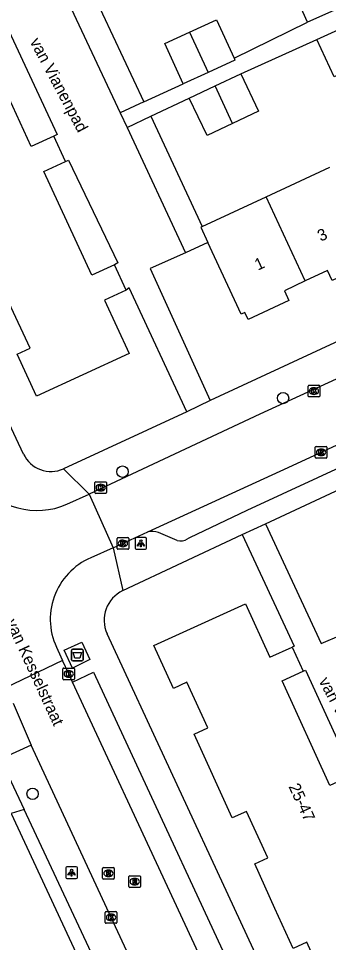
# Model space of a CAD drawing. Extents: x 160037 to 160839, y 385326 to 386441.
# Drawn here: x 160512.9 to 160539.4, y 385997.1 to 386076.3 of the extents above; entities that cross this region are included whole.
import ezdxf

# ---------------------------------------------------------------- set-up
doc = ezdxf.new("R2010")
doc.units = 0
for name, color, linetype in [('IMGEO_Afval_apart_plaats', 7, 'Continuous'), ('IMGEO_Boom', 7, 'Continuous'), ('IMGEO_Kolk', 7, 'Continuous'), ('IMGEO_Lichtpunt', 7, 'Continuous'), ('IMGEO_Openbare_ruimte_label', 7, 'Continuous'), ('IMGEO_Pand', 7, 'Continuous'), ('IMGEO_Pand_nummerreeks', 7, 'Continuous'), ('IMGEO_Rijbaan_lokaal_open', 7, 'Continuous'), ('IMGEO_Rioolput', 7, 'Continuous'), ('IMGEO_Voetpad_gesloten', 7, 'Continuous'), ('IMGEO_Voetpad_halfverhard', 7, 'Continuous'), ('IMGEO_Voetpad_open', 7, 'Continuous')]:
    doc.layers.add(name, color=color, linetype=linetype)

msp = doc.modelspace()

# ---------------------------------------------------------------- linework, layer by layer
at = {"layer": 'IMGEO_Afval_apart_plaats'}
for p, q in [((160517.411, 386021.305), (160517.411, 386022.105)), ((160517.411, 386022.105), (160517.411, 386021.305)), ((160517.511, 386022.205), (160518.301, 386022.205)), ((160518.301, 386022.205), (160517.511, 386022.205)), ((160518.401, 386022.105), (160518.401, 386021.305)), ((160518.401, 386021.305), (160518.401, 386022.105)), ((160518.301, 386021.205), (160517.511, 386021.205)), ((160517.511, 386021.205), (160518.301, 386021.205))]:
    msp.add_line(p, q, dxfattribs=at)
msp.add_lwpolyline([(160517.554, 386021.919), (160518.258, 386021.919), (160518.109, 386021.449), (160517.703, 386021.449), (160517.554, 386021.919)], dxfattribs=at)
for centre, start, end in [((160517.511, 386022.105), 90, 180), ((160517.511, 386022.105), 90, 180), ((160518.301, 386022.105), 0, 90), ((160518.301, 386022.105), 360, 90), ((160517.511, 386021.305), 180, 270), ((160517.511, 386021.305), 180, 270), ((160518.301, 386021.305), 270, 0), ((160518.301, 386021.305), 270, 0)]:
    msp.add_arc(centre, 0.1, start, end, dxfattribs=at)
at = {"layer": 'IMGEO_Boom'}
for centre in [(160535.544, 386043.732), (160521.779, 386037.421), (160514.075, 386009.813)]:
    msp.add_circle(centre, 0.489, dxfattribs=at)
at = {"layer": 'IMGEO_Kolk'}
for p, q in [((160537.693, 386043.903), (160537.693, 386044.755)), ((160537.768, 386044.829), (160538.62, 386044.829)), ((160538.181, 386044.609), (160538.206, 386044.609)), ((160538.694, 386044.755), (160538.694, 386043.903)), ((160538.62, 386043.829), (160537.768, 386043.829)), ((160538.204, 386044.049), (160538.179, 386044.049)), ((160538.304, 386038.656), (160538.304, 386039.508)), ((160538.379, 386039.582), (160539.231, 386039.582)), ((160538.792, 386039.362), (160538.817, 386039.362)), ((160539.305, 386039.508), (160539.305, 386038.656)), ((160539.231, 386038.582), (160538.379, 386038.582)), ((160538.815, 386038.802), (160538.79, 386038.802)), ((160519.413, 386035.632), (160519.413, 386036.484)), ((160519.488, 386036.558), (160520.34, 386036.558)), ((160519.924, 386035.778), (160519.899, 386035.778)), ((160519.901, 386036.338), (160519.926, 386036.338)), ((160520.414, 386036.484), (160520.414, 386035.632)), ((160520.34, 386035.558), (160519.488, 386035.558)), ((160521.317, 386030.842), (160521.317, 386031.694)), ((160521.392, 386031.768), (160522.244, 386031.768)), ((160521.805, 386031.548), (160521.83, 386031.548)), ((160522.318, 386031.694), (160522.318, 386030.842)), ((160522.244, 386030.768), (160521.392, 386030.768)), ((160521.828, 386030.988), (160521.803, 386030.988)), ((160516.667, 386019.667), (160516.667, 386020.519)), ((160516.742, 386020.593), (160517.594, 386020.593)), ((160517.155, 386020.373), (160517.18, 386020.373)), ((160517.668, 386020.519), (160517.668, 386019.667)), ((160517.594, 386019.593), (160516.742, 386019.593)), ((160517.178, 386019.813), (160517.153, 386019.813)), ((160520.296, 385998.795), (160520.296, 385999.647)), ((160520.371, 385999.721), (160521.223, 385999.721)), ((160520.784, 385999.501), (160520.809, 385999.501)), ((160521.297, 385999.647), (160521.297, 385998.795)), ((160521.223, 385998.721), (160520.371, 385998.721)), ((160520.807, 385998.941), (160520.782, 385998.941))]:
    msp.add_line(p, q, dxfattribs=at)
for points in [[(160537.693, 386043.903), (160537.693, 386044.755)], [(160537.768, 386044.829), (160538.62, 386044.829)], [(160538.014, 386044.529), (160538.137, 386044.529), (160538.137, 386044.378), (160538.267, 386044.529), (160538.431, 386044.529), (160538.285, 386044.378), (160538.438, 386044.129), (160538.286, 386044.129), (160538.201, 386044.293), (160538.137, 386044.226), (160538.137, 386044.129), (160538.014, 386044.129), (160538.014, 386044.529)], [(160538.694, 386044.755), (160538.694, 386043.903)], [(160538.62, 386043.829), (160537.768, 386043.829)], [(160538.304, 386038.656), (160538.304, 386039.508)], [(160538.379, 386039.582), (160539.231, 386039.582)], [(160538.625, 386039.282), (160538.748, 386039.282), (160538.748, 386039.131), (160538.878, 386039.282), (160539.042, 386039.282), (160538.896, 386039.131), (160539.049, 386038.882), (160538.897, 386038.882), (160538.812, 386039.046), (160538.748, 386038.979), (160538.748, 386038.882), (160538.625, 386038.882), (160538.625, 386039.282)], [(160539.305, 386039.508), (160539.305, 386038.656)], [(160539.231, 386038.582), (160538.379, 386038.582)], [(160519.413, 386035.632), (160519.413, 386036.484)], [(160519.488, 386036.558), (160520.34, 386036.558)], [(160519.734, 386036.258), (160519.857, 386036.258), (160519.857, 386036.107), (160519.987, 386036.258), (160520.151, 386036.258), (160520.005, 386036.107), (160520.158, 386035.858), (160520.006, 386035.858), (160519.921, 386036.022), (160519.857, 386035.955), (160519.857, 386035.858), (160519.734, 386035.858), (160519.734, 386036.258)], [(160520.414, 386036.484), (160520.414, 386035.632)], [(160520.34, 386035.558), (160519.488, 386035.558)], [(160521.317, 386030.842), (160521.317, 386031.694)], [(160521.392, 386031.768), (160522.244, 386031.768)], [(160521.638, 386031.468), (160521.761, 386031.468), (160521.761, 386031.317), (160521.891, 386031.468), (160522.055, 386031.468), (160521.909, 386031.317), (160522.062, 386031.068), (160521.91, 386031.068), (160521.825, 386031.232), (160521.761, 386031.165), (160521.761, 386031.068), (160521.638, 386031.068), (160521.638, 386031.468)], [(160522.318, 386031.694), (160522.318, 386030.842)], [(160522.244, 386030.768), (160521.392, 386030.768)], [(160516.667, 386019.667), (160516.667, 386020.519)], [(160516.742, 386020.593), (160517.594, 386020.593)], [(160516.988, 386020.293), (160517.111, 386020.293), (160517.111, 386020.142), (160517.241, 386020.293), (160517.405, 386020.293), (160517.259, 386020.142), (160517.412, 386019.893), (160517.26, 386019.893), (160517.175, 386020.057), (160517.111, 386019.99), (160517.111, 386019.893), (160516.988, 386019.893), (160516.988, 386020.293)], [(160517.668, 386020.519), (160517.668, 386019.667)], [(160517.594, 386019.593), (160516.742, 386019.593)], [(160520.296, 385998.795), (160520.296, 385999.647)], [(160520.371, 385999.721), (160521.223, 385999.721)], [(160520.617, 385999.421), (160520.74, 385999.421), (160520.74, 385999.27), (160520.87, 385999.421), (160521.034, 385999.421), (160520.888, 385999.27), (160521.041, 385999.021), (160520.889, 385999.021), (160520.804, 385999.185), (160520.74, 385999.118), (160520.74, 385999.021), (160520.617, 385999.021), (160520.617, 385999.421)], [(160521.297, 385999.647), (160521.297, 385998.795)], [(160521.223, 385998.721), (160520.371, 385998.721)]]:
    msp.add_lwpolyline(points, dxfattribs=at)
for centre, start, end in [((160537.77, 386044.753), 91.55205, 178.44795), ((160537.77, 386044.753), 91.55205, 178.44795), ((160538.618, 386044.753), 1.55205, 88.44795), ((160538.618, 386044.753), 1.55205, 88.44795), ((160537.77, 386043.905), 181.55205, 268.44795), ((160537.77, 386043.905), 181.55205, 268.44795), ((160538.618, 386043.905), 271.55205, 358.44795), ((160538.618, 386043.905), 271.55205, 358.44795), ((160538.381, 386039.506), 91.55205, 178.44795), ((160538.381, 386039.506), 91.55205, 178.44795), ((160539.229, 386039.506), 1.55205, 88.44795), ((160539.229, 386039.506), 1.55205, 88.44795), ((160538.381, 386038.658), 181.55205, 268.44795), ((160538.381, 386038.658), 181.55205, 268.44795), ((160539.229, 386038.658), 271.55205, 358.44795), ((160539.229, 386038.658), 271.55205, 358.44795), ((160519.49, 386036.482), 91.55205, 178.44795), ((160519.49, 386036.482), 91.55205, 178.44795), ((160520.338, 386036.482), 1.55205, 88.44795), ((160520.338, 386036.482), 1.55205, 88.44795), ((160519.49, 386035.634), 181.55205, 268.44795), ((160519.49, 386035.634), 181.55205, 268.44795), ((160520.338, 386035.634), 271.55205, 358.44795), ((160520.338, 386035.634), 271.55205, 358.44795), ((160521.394, 386031.692), 91.55205, 178.44795), ((160521.394, 386031.692), 91.55205, 178.44795), ((160522.242, 386031.692), 1.55205, 88.44795), ((160522.242, 386031.692), 1.55205, 88.44795), ((160521.394, 386030.844), 181.55205, 268.44795), ((160521.394, 386030.844), 181.55205, 268.44795), ((160522.242, 386030.844), 271.55205, 358.44795), ((160522.242, 386030.844), 271.55205, 358.44795), ((160516.744, 386020.517), 91.55205, 178.44795), ((160516.744, 386020.517), 91.55205, 178.44795), ((160517.592, 386020.517), 1.55205, 88.44795), ((160517.592, 386020.517), 1.55205, 88.44795), ((160516.744, 386019.669), 181.55205, 268.44795), ((160516.744, 386019.669), 181.55205, 268.44795), ((160517.592, 386019.669), 271.55205, 358.44795), ((160517.592, 386019.669), 271.55205, 358.44795), ((160520.373, 385999.645), 91.55205, 178.44795), ((160520.373, 385999.645), 91.55205, 178.44795), ((160521.221, 385999.645), 1.55205, 88.44795), ((160521.221, 385999.645), 1.55205, 88.44795), ((160520.373, 385998.797), 181.55205, 268.44795), ((160520.373, 385998.797), 181.55205, 268.44795), ((160521.221, 385998.797), 271.55205, 358.44795), ((160521.221, 385998.797), 271.55205, 358.44795)]:
    msp.add_arc(centre, 0.0765, start, end, dxfattribs=at)
for centre, major_axis, ratio, start_param, end_param in [((160538.18, 386044.329), (-0.387, 0.002), 0.722429, 4.712389, 7.853982), ((160538.205, 386044.329), (-0.39, 0.002), 0.717154, 1.570796, 4.712389), ((160538.791, 386039.082), (-0.387, 0.002), 0.722429, 4.712389, 7.853982), ((160538.816, 386039.082), (-0.39, 0.002), 0.717154, 1.570796, 4.712389), ((160519.9, 386036.058), (-0.387, 0.002), 0.722429, 4.712389, 7.853982), ((160519.925, 386036.058), (-0.39, 0.002), 0.717154, 1.570796, 4.712389), ((160521.804, 386031.268), (-0.387, 0.002), 0.722429, 4.712389, 7.853982), ((160521.829, 386031.268), (-0.39, 0.002), 0.717154, 1.570796, 4.712389), ((160517.154, 386020.093), (-0.387, 0.002), 0.722429, 4.712389, 7.853982), ((160517.179, 386020.093), (-0.39, 0.002), 0.717154, 1.570796, 4.712389), ((160520.783, 385999.221), (-0.387, 0.002), 0.722429, 4.712389, 7.853982), ((160520.808, 385999.221), (-0.39, 0.002), 0.717154, 1.570796, 4.712389)]:
    msp.add_ellipse(centre, major_axis=major_axis, ratio=ratio, start_param=start_param, end_param=end_param, dxfattribs=at)
at = {"layer": 'IMGEO_Lichtpunt'}
for p, q in [((160522.854, 386031.677), (160522.854, 386030.87)), ((160522.854, 386031.677), (160522.854, 386030.87)), ((160523.756, 386031.772), (160522.948, 386031.772)), ((160523.756, 386031.772), (160522.948, 386031.772)), ((160523.85, 386030.87), (160523.85, 386031.677)), ((160523.85, 386030.87), (160523.85, 386031.677)), ((160522.948, 386030.776), (160523.756, 386030.776)), ((160522.948, 386030.776), (160523.756, 386030.776)), ((160516.914, 386003.464), (160516.914, 386002.657)), ((160516.914, 386003.464), (160516.914, 386002.657)), ((160517.816, 386003.559), (160517.008, 386003.559)), ((160517.816, 386003.559), (160517.008, 386003.559)), ((160517.91, 386002.657), (160517.91, 386003.464)), ((160517.91, 386002.657), (160517.91, 386003.464)), ((160517.008, 386002.563), (160517.816, 386002.563)), ((160517.008, 386002.563), (160517.816, 386002.563))]:
    msp.add_line(p, q, dxfattribs=at)
for points in [[(160523.228, 386031.341), (160523.267, 386031.313), (160523.079, 386031.051), (160523.041, 386031.078), (160523.228, 386031.341)], [(160523.33, 386031.293), (160523.377, 386031.293), (160523.377, 386030.971), (160523.33, 386030.971), (160523.33, 386031.293)], [(160523.44, 386031.313), (160523.478, 386031.34), (160523.665, 386031.078), (160523.626, 386031.05), (160523.44, 386031.313)], [(160517.288, 386003.128), (160517.327, 386003.1), (160517.139, 386002.838), (160517.101, 386002.865), (160517.288, 386003.128)], [(160517.39, 386003.08), (160517.437, 386003.08), (160517.437, 386002.758), (160517.39, 386002.758), (160517.39, 386003.08)], [(160517.5, 386003.1), (160517.538, 386003.127), (160517.725, 386002.865), (160517.686, 386002.837), (160517.5, 386003.1)]]:
    msp.add_lwpolyline(points, dxfattribs=at)
for centre in [(160523.353, 386031.475), (160517.413, 386003.262)]:
    msp.add_circle(centre, 0.0994, dxfattribs=at)
for centre, start, end in [((160522.948, 386031.677), 90, 180), ((160522.948, 386031.677), 90, 180), ((160523.756, 386031.677), 0, 90), ((160523.756, 386031.677), 0, 90), ((160522.948, 386030.87), 180, 270), ((160522.948, 386030.87), 180, 270), ((160523.756, 386030.87), 270, 0), ((160523.756, 386030.87), 270, 360), ((160517.008, 386003.464), 90, 180), ((160517.008, 386003.464), 90, 180), ((160517.816, 386003.464), 0, 90), ((160517.816, 386003.464), 0, 90), ((160517.008, 386002.657), 180, 270), ((160517.008, 386002.657), 180, 270), ((160517.816, 386002.657), 270, 0), ((160517.816, 386002.657), 270, 360)]:
    msp.add_arc(centre, 0.0946, start, end, dxfattribs=at)
at = {"layer": 'IMGEO_Pand'}
for points in [[(160522.108, 386052.987), (160520.247, 386052.127), (160522.362, 386047.553), (160514.418, 386043.879), (160512.746, 386047.494), (160513.855, 386048.007), (160512.044, 386051.924), (160510.907, 386051.398), (160507.576, 386058.601), (160508.712, 386059.126), (160506.901, 386063.041), (160505.688, 386062.48), (160502.38, 386069.634), (160503.5, 386070.152), (160501.641, 386074.173), (160500.486, 386073.639), (160500, 386074.69), (160498.83, 386077.22), (160500, 386077.762), (160506.738, 386080.878), (160508.843, 386076.327), (160510.751, 386077.21)], [(160537.65, 386075.934), (160536.194, 386079.187), (160538.396, 386080.173)], [(160516.481, 386079.041), (160521.575, 386068.168)], [(160519.175, 386078.574), (160523.605, 386069.119)], [(160539.899, 386076.941), (160537.65, 386075.934)], [(160527.528, 386075.078), (160529.847, 386076.134), (160531.344, 386072.846)], [(160538.443, 386074.454), (160540.636, 386075.468)], [(160515.894, 386066.186), (160513.964, 386065.294), (160509.846, 386074.2), (160511.739, 386075.075)], [(160526.972, 386070.657), (160525.4, 386074.109), (160527.528, 386075.078)], [(160527.528, 386075.078), (160529.134, 386071.641)], [(160542.123, 386072.269), (160539.923, 386071.252), (160538.443, 386074.454)], [(160531.344, 386072.846), (160531.419, 386072.682), (160529.134, 386071.641)], [(160529.134, 386071.641), (160526.972, 386070.657)], [(160529.717, 386070.476), (160531.914, 386071.516)], [(160531.914, 386071.516), (160533.434, 386068.306), (160531.211, 386067.254)], [(160527.506, 386069.43), (160529.717, 386070.476)], [(160531.211, 386067.254), (160529.717, 386070.476)], [(160523.605, 386069.119), (160521.575, 386068.168)], [(160531.211, 386067.254), (160529.026, 386066.219), (160527.506, 386069.43)], [(160522.17, 386066.93), (160524.221, 386067.885)], [(160524.221, 386067.885), (160528.622, 386058.428)], [(160522.17, 386066.93), (160527.175, 386056.175)], [(160516.906, 386064), (160515.894, 386066.186)], [(160521.106, 386055.152), (160519.152, 386054.249), (160515.041, 386063.138), (160516.906, 386064)], [(160534.1, 386060.977), (160539.552, 386063.515)], [(160528.622, 386058.428), (160534.1, 386060.977)], [(160537.454, 386053.77), (160534.1, 386060.977)], [(160528.622, 386058.428), (160528.491, 386058.367), (160529.095, 386057.069)], [(160529.095, 386057.069), (160527.175, 386056.175)], [(160537.454, 386053.77), (160535.655, 386052.933), (160536.045, 386052.093), (160532.541, 386050.462), (160532.259, 386051.069), (160531.953, 386050.926), (160529.095, 386057.069)], [(160522.108, 386052.987), (160521.106, 386055.152)], [(160543.301, 386055.46), (160539.743, 386053.804), (160539.348, 386054.652), (160537.454, 386053.77)], [(160547.549, 385998.075), (160545.709, 385997.237), (160547.816, 385992.615), (160539.832, 385988.976), (160538.166, 385992.632), (160539.353, 385993.173), (160538.462, 385995.13), (160537.57, 385997.087), (160536.416, 385996.561), (160534.849, 386000), (160533.113, 386003.809), (160534.233, 386004.319), (160532.414, 386008.313), (160531.192, 386007.756), (160527.922, 386014.931), (160529.084, 386015.461), (160527.303, 386019.369), (160526.156, 386018.846), (160524.478, 386022.53), (160532.327, 386026.107), (160534.414, 386021.526), (160536.321, 386022.396)], [(160536.321, 386022.396), (160537.266, 386020.322)], [(160541.396, 386011.361), (160539.553, 386010.521), (160535.461, 386019.5), (160537.266, 386020.322)]]:
    msp.add_lwpolyline(points, dxfattribs=at)
at = {"layer": 'IMGEO_Rijbaan_lokaal_open'}
for points in [[(160610.476, 386077.999), (160609.628, 386077.531), (160586.824, 386067.018), (160562.72, 386055.758), (160554.883, 386052.12), (160533.543, 386042.353), (160518.937, 386035.493)], [(160523.958, 386032.271), (160535.971, 386037.772), (160562.182, 386049.896), (160586.772, 386061.38), (160602.761, 386068.931)], [(160517.019, 386034.623), (160518.937, 386035.493)], [(160518.937, 386035.493), (160520.989, 386030.896)], [(160520.989, 386030.896), (160523.958, 386032.271)], [(160520.989, 386030.896), (160519.067, 386030.036)], [(160516.25, 386022.12), (160516.643, 386021.235)], [(160516.643, 386021.235), (160511.763, 386018.907)], [(160517.491, 386019.387), (160517.168, 386020.093), (160516.643, 386021.235)], [(160532.627, 385986.819), (160526.215, 386000.638), (160517.491, 386019.387)], [(160512.403, 386017.573), (160513.948, 386013.987)], [(160524.597, 385991.058), (160520.797, 385999.221), (160513.948, 386013.987)]]:
    msp.add_lwpolyline(points, dxfattribs=at)
for centre, radius, start, end in [((160514.463, 386040.606), 6.506, 217.32664, 293.1337), ((160521.298, 386024.783), 5.708, 113.0135, 207.80912)]:
    msp.add_arc(centre, radius, start, end, dxfattribs=at)
at = {"layer": 'IMGEO_Rioolput'}
for p, q in [((160520.073, 386002.575), (160520.073, 386003.427)), ((160520.148, 386003.501), (160521, 386003.501)), ((160521.074, 386003.427), (160521.074, 386002.575)), ((160520.584, 386002.721), (160520.559, 386002.721)), ((160520.561, 386003.281), (160520.586, 386003.281)), ((160522.325, 386001.865), (160522.325, 386002.717)), ((160522.4, 386002.791), (160523.252, 386002.791)), ((160522.813, 386002.571), (160522.838, 386002.571)), ((160523.326, 386002.717), (160523.326, 386001.865)), ((160521, 386002.501), (160520.148, 386002.501)), ((160523.252, 386001.791), (160522.4, 386001.791)), ((160522.836, 386002.011), (160522.811, 386002.011))]:
    msp.add_line(p, q, dxfattribs=at)
for points in [[(160520.073, 386002.575), (160520.073, 386003.427)], [(160520.148, 386003.501), (160521, 386003.501)], [(160521.074, 386003.427), (160521.074, 386002.575)], [(160520.662, 386003.199), (160520.41, 386003.201), (160520.41, 386002.801)], [(160520.41, 386002.801), (160520.534, 386002.801), (160520.534, 386002.963), (160520.545, 386002.963)], [(160520.588, 386003.12), (160520.534, 386003.12), (160520.534, 386003.039)], [(160520.534, 386003.039), (160520.586, 386003.039)], [(160520.592, 386002.934), (160520.663, 386002.801), (160520.803, 386002.801), (160520.738, 386002.927)], [(160522.325, 386001.865), (160522.325, 386002.717)], [(160522.4, 386002.791), (160523.252, 386002.791)], [(160523.326, 386002.717), (160523.326, 386001.865)], [(160521, 386002.501), (160520.148, 386002.501)], [(160523.252, 386001.791), (160522.4, 386001.791)], [(160522.914, 386002.489), (160522.662, 386002.491), (160522.662, 386002.091)], [(160522.662, 386002.091), (160522.786, 386002.091), (160522.786, 386002.253), (160522.797, 386002.253)], [(160522.84, 386002.41), (160522.786, 386002.41), (160522.786, 386002.329)], [(160522.786, 386002.329), (160522.838, 386002.329)], [(160522.844, 386002.224), (160522.915, 386002.091), (160523.055, 386002.091), (160522.99, 386002.217)]]:
    msp.add_lwpolyline(points, dxfattribs=at)
for centre, radius, start, end in [((160520.15, 386003.425), 0.0765, 91.55205, 178.44795), ((160520.15, 386003.425), 0.0765, 91.55205, 178.44795), ((160520.998, 386003.425), 0.0765, 1.55205, 88.44795), ((160520.998, 386003.425), 0.0765, 1.55205, 88.44795), ((160520.15, 386002.577), 0.0765, 181.55205, 268.44795), ((160520.15, 386002.577), 0.0765, 181.55205, 268.44795), ((160520.544, 386002.91), 0.0533, 26.02933, 88.69889), ((160520.57, 386003.228), 0.19, 274.7715, 282.96867), ((160520.594, 386003.024), 0.0964, 77.00612, 93.18647), ((160520.608, 386003.081), 0.0378, 276.66336, 79.67722), ((160520.661, 386003.089), 0.109, 350.36119, 89.41601), ((160520.659, 386003.089), 0.112, 277.58423, 350.98172), ((160520.643, 386002.874), 0.108, 29.51342, 73.79051), ((160520.998, 386002.577), 0.0765, 271.55205, 358.44795), ((160520.998, 386002.577), 0.0765, 271.55205, 358.44795), ((160522.402, 386002.715), 0.0765, 91.55205, 178.44795), ((160522.402, 386002.715), 0.0765, 91.55205, 178.44795), ((160523.25, 386002.715), 0.0765, 1.55205, 88.44795), ((160523.25, 386002.715), 0.0765, 1.55205, 88.44795), ((160522.402, 386001.867), 0.0765, 181.55205, 268.44795), ((160522.402, 386001.867), 0.0765, 181.55205, 268.44795), ((160522.796, 386002.2), 0.0533, 26.02933, 88.69889), ((160522.822, 386002.518), 0.19, 274.7715, 282.96867), ((160522.846, 386002.314), 0.0964, 77.00612, 93.18647), ((160522.86, 386002.371), 0.0378, 276.66336, 79.67722), ((160522.913, 386002.379), 0.109, 350.36119, 89.41601), ((160522.911, 386002.379), 0.112, 277.58423, 350.98172), ((160522.895, 386002.164), 0.108, 29.51342, 73.79051), ((160523.25, 386001.867), 0.0765, 271.55205, 358.44795), ((160523.25, 386001.867), 0.0765, 271.55205, 358.44795)]:
    msp.add_arc(centre, radius, start, end, dxfattribs=at)
for centre, major_axis, ratio, start_param, end_param in [((160520.56, 386003.001), (-0.387, 0.002), 0.722429, 4.712389, 7.853982), ((160520.585, 386003.001), (-0.39, 0.002), 0.717154, 1.570796, 4.712389), ((160522.812, 386002.291), (-0.387, 0.002), 0.722429, 4.712389, 7.853982), ((160522.837, 386002.291), (-0.39, 0.002), 0.717154, 1.570796, 4.712389)]:
    msp.add_ellipse(centre, major_axis=major_axis, ratio=ratio, start_param=start_param, end_param=end_param, dxfattribs=at)
at = {"layer": 'IMGEO_Voetpad_gesloten'}
msp.add_lwpolyline([(160517.501, 386020.593), (160516.793, 386022.114), (160518.304, 386022.8), (160518.987, 386021.321), (160517.501, 386020.593)], dxfattribs=at)
at = {"layer": 'IMGEO_Voetpad_halfverhard'}
for points in [[(160512.25, 386008.129), (160518.544, 385994.56)], [(160522.096, 385989.817), (160513.363, 386008.464)]]:
    msp.add_lwpolyline(points, dxfattribs=at)
at = {"layer": 'IMGEO_Voetpad_open'}
for points in [[(160608.758, 386086.268), (160611.054, 386081.451), (160529.286, 386043.518)], [(160513.304, 386038.926), (160502.275, 386062.443), (160494.83, 386078.34)], [(160531.344, 386072.846), (160537.65, 386075.934)], [(160511.739, 386075.075), (160512.047, 386075.197), (160516.19, 386066.317), (160515.894, 386066.186)], [(160531.914, 386071.516), (160538.443, 386074.454)], [(160523.605, 386069.119), (160526.972, 386070.657)], [(160524.221, 386067.885), (160527.506, 386069.43)], [(160521.575, 386068.168), (160522.17, 386066.93)], [(160600.998, 386065.915), (160593.459, 386062.428), (160565.431, 386049.369), (160547.948, 386041.255), (160532.44, 386034.081), (160527.529, 386031.738), (160527.36, 386031.657)], [(160534.041, 386032.952), (160603.606, 386065.395)], [(160516.906, 386064), (160517.159, 386064.117), (160521.369, 386055.315), (160521.106, 386055.152)], [(160527.175, 386056.175), (160524.147, 386054.823), (160529.286, 386043.518)], [(160527.299, 386042.554), (160522.355, 386053.169), (160522.108, 386052.987)], [(160529.286, 386043.518), (160527.299, 386042.554)], [(160527.299, 386042.554), (160516.711, 386037.672)], [(160516.711, 386037.672), (160518.937, 386035.493)], [(160532.033, 386032.038), (160534.041, 386032.952)], [(160534.041, 386032.952), (160538.801, 386022.685), (160540.549, 386023.444)], [(160521.81, 386027.226), (160532.033, 386032.038)], [(160526.476, 386031.537), (160524.869, 386032.212)], [(160532.033, 386032.038), (160536.506, 386022.469), (160536.321, 386022.396)], [(160520.989, 386030.896), (160521.81, 386027.226)], [(160538.625, 385984.394), (160531.38, 386000), (160520.459, 386023.524)], [(160517.491, 386019.387), (160519.308, 386020.242), (160534.409, 385987.681), (160532.627, 385986.819)], [(160537.266, 386020.322), (160537.46, 386020.421), (160541.576, 386011.449), (160541.396, 386011.361)], [(160513.948, 386013.987), (160511.326, 386012.772), (160513.363, 386008.464)], [(160513.363, 386008.464), (160512.25, 386008.129)]]:
    msp.add_lwpolyline(points, dxfattribs=at)
for centre, radius, start, end in [((160515.641, 386040.011), 2.576, 204.8973, 249.72348), ((160515.635, 386040.006), 2.57, 249.80267, 294.74824), ((160524.317, 386030.744), 1.568, 69.37485, 103.21409), ((160526.804, 386032.439), 0.96, 250.03281, 305.4281), ((160523, 386024.694), 2.798, 115.17818, 204.72394)]:
    msp.add_arc(centre, radius, start, end, dxfattribs=at)

# ---------------------------------------------------------------- texts
at = {"layer": 'IMGEO_Openbare_ruimte_label'}
for s, rotation, p in [('van Vianenpad', 297.97473, (160513.805, 386074.28)), ('Willem van Kesselstraat', 294.77114, (160509.925, 386028.507)), ('van Vianenpad', 297.97473, (160538.582, 386019.482))]:
    msp.add_text(s, height=1, rotation=rotation, dxfattribs=at).set_placement(p)
at = {"layer": 'IMGEO_Pand_nummerreeks'}
for s, rotation, p in [('3', 24.72894, (160538.768, 386057.122)), ('1', 24.72894, (160533.386, 386054.643)), ('25-47', 294.66069, (160535.996, 386010.44))]:
    msp.add_text(s, height=1, rotation=rotation, dxfattribs=at).set_placement(p)

doc.saveas('drawing.dxf')
